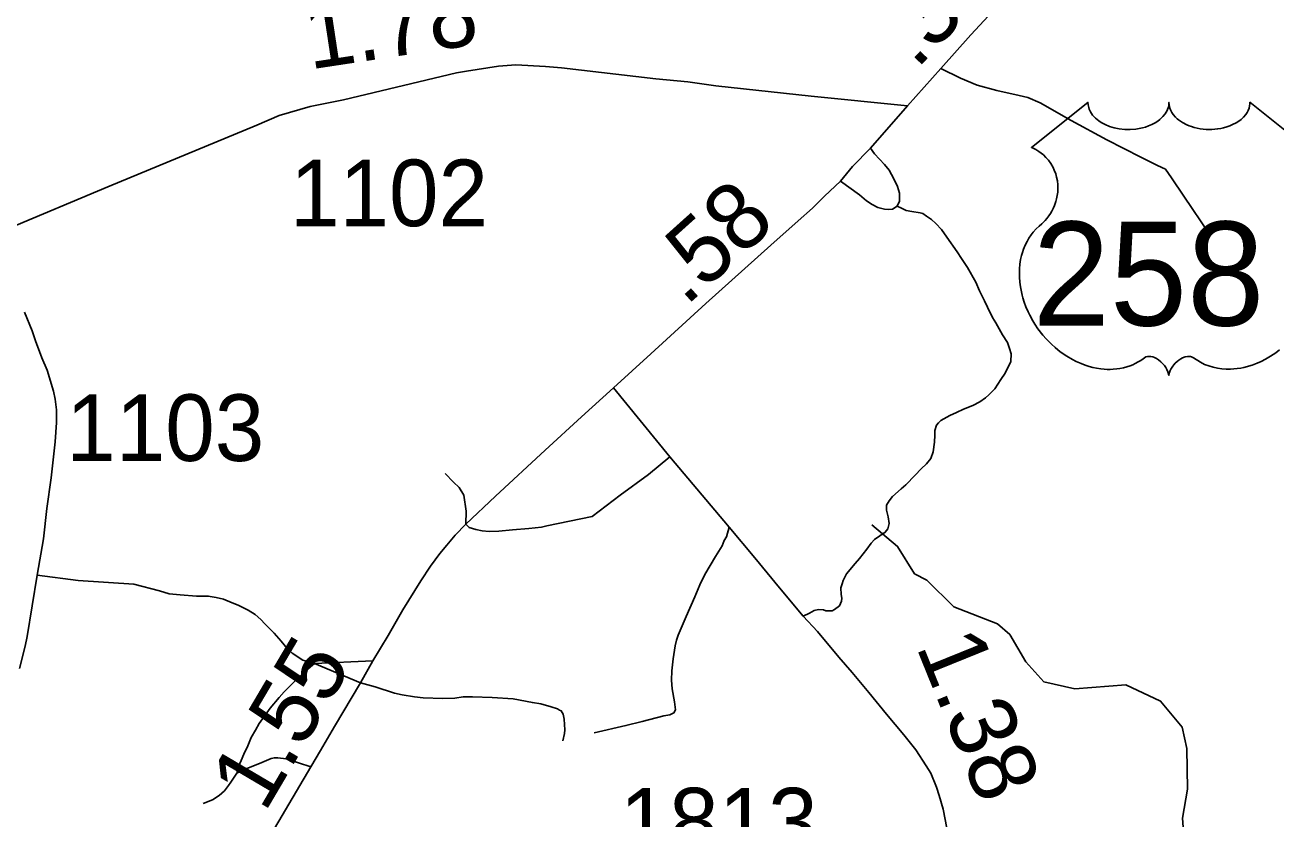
# Model space of a CAD drawing. Extents: x 2290615 to 2522933, y 819489 to 1012715.
# Drawn here: x 2451720 to 2461116, y 854528 to 860488 of the extents above; entities that cross this region are included whole.
import ezdxf

# ---------------------------------------------------------------- set-up
doc = ezdxf.new("R2010")
doc.units = 0
for name, color, linetype in [('Exist Hydrographic Misc Water Feature', 7, 'Continuous'), ('Exist Road Non-System Type 51', 7, 'Continuous'), ('Exist Road Primary US Attributed', 7, 'Continuous'), ('Exist Road Primary US Mileage Hundredths English Label', 7, 'Continuous'), ('Exist Road Primary US Shield CELL', 7, 'Continuous'), ('Exist Road Primary US Shield Number Label', 7, 'Continuous'), ('Exist Road Secondary Mileage Hundredths English Label', 7, 'Continuous'), ('Exist Road Secondary Type 51 Attributed', 7, 'Continuous'), ('Exist Road Secondary Type 51 Number Label', 7, 'Continuous')]:
    doc.layers.add(name, color=color, linetype=linetype)

msp = doc.modelspace()

# ---------------------------------------------------------------- linework, layer by layer
at = {"layer": 'Exist Hydrographic Misc Water Feature'}
msp.add_lwpolyline([(2461337.1, 851964.6), (2461101.1, 852102.7), (2460831.1, 852341.2), (2460516.1, 852794.4), (2460369.1, 853100.4), (2460355.2, 853457.6), (2460466.1, 853816.7), (2460413.2, 854533.5), (2460451.1, 854751.7), (2460447, 855056.9), (2460411.1, 855216.3), (2460249.1, 855413.2), (2459989.1, 855533.9), (2459606.1, 855505.1), (2459372.1, 855557.9), (2459236, 855706.7), (2459116, 855911.8), (2459023.1, 855993.5), (2458696.1, 856121.3), (2458493.1, 856319.8), (2458401, 856368.6), (2458273.1, 856573.4), (2458079.1, 856736.2)], dxfattribs=at)
at = {"layer": 'Exist Road Non-System Type 51'}
msp.add_line((2453893.5, 855694.1), (2454331.7, 855714.1), dxfattribs=at)
msp.add_line((2453893.5, 855694.1), (2454331.7, 855714.1), dxfattribs=at)
for points in [[(2458599.5, 860162.5), (2458746.6, 860089.1), (2458871.6, 860037), (2459020.1, 859997.4), (2459186.7, 859960.2), (2459251, 859943.2), (2459345.7, 859904.8), (2459577.9, 859770.6), (2459846.1, 859627.1), (2460100.2, 859497.1), (2460225.3, 859433.2), (2460285.6, 859406.3), (2460330.7, 859341.1), (2460424.9, 859204.6), (2460617.5, 858917.7)], [(2458599.5, 860162.5), (2458746.6, 860089.1), (2458871.6, 860037), (2459020.1, 859997.4), (2459186.7, 859960.2), (2459251, 859943.2), (2459345.7, 859904.8), (2459577.9, 859770.6), (2459846.1, 859627.1), (2460100.2, 859497.1), (2460225.3, 859433.2), (2460285.6, 859406.3), (2460330.7, 859341.1), (2460424.9, 859204.6), (2460617.5, 858917.7)], [(2458270.1, 859127.2), (2458287.6, 859164.8), (2458288.7, 859226.2), (2458273.6, 859275.9), (2458246.5, 859334.7), (2458210.4, 859398), (2458174.2, 859441.7), (2458099.2, 859521.3), (2458071.1, 859562.9)], [(2458270.1, 859127.2), (2458287.6, 859164.8), (2458288.7, 859226.2), (2458273.6, 859275.9), (2458246.5, 859334.7), (2458210.4, 859398), (2458174.2, 859441.7), (2458099.2, 859521.3), (2458071.1, 859562.9)], [(2457844.5, 859316.6), (2457987.5, 859212.6), (2458039.5, 859169.5), (2458082.1, 859141), (2458126.2, 859119.2), (2458174.7, 859106.7), (2458206.7, 859103), (2458236.6, 859105.9), (2458270.1, 859127.2)], [(2457844.5, 859316.6), (2457987.5, 859212.6), (2458039.5, 859169.5), (2458082.1, 859141), (2458126.2, 859119.2), (2458174.7, 859106.7), (2458206.7, 859103), (2458236.6, 859105.9), (2458270.1, 859127.2)], [(2457563.6, 856049.3), (2457611.8, 856072.1), (2457647.4, 856092.7), (2457679.1, 856099.4), (2457717.2, 856098.2), (2457735.3, 856090.5), (2457781.4, 856089.2), (2457799.2, 856099.5), (2457836.6, 856128.3), (2457852, 856162.5), (2457853.7, 856186.6), (2457849.2, 856212.4), (2457848.2, 856262.4), (2457857.7, 856292.6), (2457865.3, 856318.8), (2457890.3, 856367.2), (2457954.9, 856446.5), (2457988.2, 856483.1), (2458043, 856554.2), (2458074.2, 856598.7), (2458101.5, 856625.2), (2458141.2, 856653.8), (2458180.5, 856680.7), (2458200, 856707.1), (2458209.4, 856747.1), (2458202.4, 856795), (2458189.5, 856846.7), (2458190.9, 856882.8), (2458210.3, 856917.2), (2458235.8, 856947.7), (2458300.7, 857006.8), (2458336, 857037.4), (2458406.8, 857108.8), (2458451.9, 857155.6), (2458491.3, 857194.5), (2458524.5, 857235), (2458541.5, 857283.4), (2458550.4, 857355.4), (2458553.4, 857409.5), (2458552.8, 857443.5), (2458566, 857483.7), (2458581.6, 857502.1), (2458599.4, 857518.3), (2458666.7, 857555.6), (2458716.1, 857580.5), (2458769.8, 857603.5), (2458839.3, 857632.7), (2458890.6, 857659.2), (2458934.2, 857688.4), (2458959.9, 857713.1), (2459002.9, 857755.9), (2459049.7, 857826.6), (2459080.9, 857875.1), (2459123.2, 857961.9), (2459126.2, 858020.1), (2459115.4, 858059.9), (2459098.6, 858103.6), (2459061.6, 858162.9), (2459012.1, 858252), (2458987.2, 858293.6), (2458947.8, 858370.8), (2458927.1, 858416.4), (2458889.6, 858491.7), (2458860.6, 858557.2), (2458798.6, 858668.1), (2458753.2, 858735.3), (2458722.3, 858786.7), (2458642.4, 858895.3), (2458603.5, 858952.5), (2458561, 858998.6), (2458527.8, 859027.5), (2458491.9, 859054), (2458462.9, 859072.5), (2458443.1, 859077.5), (2458380.2, 859088.5), (2458338.9, 859095.6), (2458302.5, 859113), (2458270.1, 859127.2)], [(2454874.5, 857122.1), (2454937.6, 857057), (2454980.3, 857015.7), (2455015.2, 856958.3), (2455033.4, 856838.4), (2455029.5, 856741.9), (2455054.6, 856716.8), (2455104.8, 856701.1), (2455153.4, 856691.7), (2455205.1, 856687), (2455277.3, 856688.5), (2455380.8, 856697.9), (2455504.7, 856708.9), (2455598.8, 856718.3), (2455638, 856727.8), (2455979.8, 856798.1), (2456189.1, 856959.4), (2456402.8, 857113), (2456563.8, 857247.1)], [(2457008, 856718.3), (2456987.4, 856644.8), (2456971.7, 856617.1), (2456956, 856579.5), (2456906.2, 856497.2), (2456826.6, 856363.8), (2456788, 856285), (2456751.6, 856196.3), (2456686.2, 856047.1), (2456624.9, 855908.1), (2456612.4, 855869.4), (2456602.3, 855827.5), (2456588.1, 855729.3), (2456577.6, 855639.2), (2456575, 855569.7), (2456580.1, 855505.2), (2456597.9, 855407.5), (2456604.9, 855347.5), (2456593.5, 855323.5), (2456563.8, 855309.6), (2456518, 855301), (2456354.6, 855259.1), (2456233.1, 855228.7), (2455994, 855174.5)], [(2457008, 856718.3), (2456987.4, 856644.8), (2456971.7, 856617.1), (2456956, 856579.5), (2456906.2, 856497.2), (2456826.6, 856363.8), (2456788, 856285), (2456751.6, 856196.3), (2456686.2, 856047.1), (2456624.9, 855908.1), (2456612.4, 855869.4), (2456602.3, 855827.5), (2456588.1, 855729.3), (2456577.6, 855639.2), (2456575, 855569.7), (2456580.1, 855505.2), (2456597.9, 855407.5), (2456604.9, 855347.5), (2456593.5, 855323.5), (2456563.8, 855309.6), (2456518, 855301), (2456354.6, 855259.1), (2456233.1, 855228.7), (2455994, 855174.5)], [(2451811.7, 856357.4), (2452119, 856318.2), (2452537.7, 856291.5), (2452730.7, 856241), (2452801.1, 856218.1), (2452885.2, 856211.5), (2453007.5, 856201.5), (2453095.3, 856200.9), (2453155.6, 856189.9), (2453209.8, 856176.9), (2453274.3, 856150), (2453320.5, 856132.6), (2453395.2, 856095.9), (2453449, 856062.8), (2453490.4, 856024.5), (2453520.9, 855993.9), (2453592, 855923.2), (2453642.7, 855862.2), (2453687.8, 855806.6), (2453726.5, 855771.4), (2453807.2, 855720.6), (2453893.5, 855694.1)], [(2453893.5, 855694.1), (2453830.4, 855641.1), (2453771.4, 855586.1), (2453665, 855482.7), (2453627.7, 855439.7), (2453560.4, 855358.9), (2453478.8, 855245.3), (2453450.2, 855194.5), (2453418.5, 855138.4), (2453392.1, 855077.9), (2453362.6, 855013.4), (2453342.4, 854967.4), (2453324.3, 854921), (2453310.9, 854872.6)], [(2453893.5, 855694.1), (2454239.2, 855550.9), (2454350.3, 855520.3), (2454495, 855470.9), (2454551.3, 855459.8), (2454645.5, 855445.7), (2454709.7, 855436.9), (2454857.8, 855431.5), (2454947.7, 855435.2), (2455009.4, 855444.3), (2455081.4, 855445.6), (2455227.5, 855440.4), (2455385.6, 855429.2), (2455530.2, 855401.9), (2455594.3, 855391.1), (2455672.6, 855370.5), (2455719.1, 855355.4), (2455735.1, 855345.6), (2455747.3, 855339.9), (2455761.8, 855314.1), (2455770.3, 855276.2), (2455773.8, 855196.3), (2455772.3, 855168.3), (2455759.3, 855114.1)], [(2453310.9, 854872.6), (2453386.4, 854905.9), (2453480.7, 854944.2), (2453567.2, 854980.8), (2453593, 854987.2), (2453619, 854987.7), (2453681.2, 854978.6), (2453865.9, 854918.5)], [(2453058.6, 854644.6), (2453128.2, 854671.7), (2453177.6, 854704.5), (2453217.1, 854739.1), (2453248.4, 854779.6), (2453264.6, 854803.9), (2453310.9, 854872.6)]]:
    msp.add_lwpolyline(points, dxfattribs=at)
at = {"layer": 'Exist Road Primary US Attributed'}
for points in [[(2458348, 859880.5), (2458599.5, 860162.5), (2458823.2, 860413.5), (2458957.2, 860556.6), (2459097.3, 860691.4), (2459188.2, 860766.8), (2459283.1, 860841.3), (2459374.1, 860913.5), (2459499.5, 861012.3)], [(2456139.8, 857763.4), (2456420.5, 858019.2), (2456833.7, 858396.6), (2457322.8, 858835.8), (2457527.9, 859019.1), (2457634.3, 859112.9), (2457724.8, 859204.4), (2457844.5, 859316.6), (2457935.3, 859425.8), (2458071.1, 859562.9), (2458348, 859880.5)], [(2452914.2, 853304.3), (2453865.9, 854918.5), (2453938.1, 855040.9), (2454043.1, 855221.4), (2454239.2, 855550.9), (2454331.7, 855714.1), (2454447.7, 855905.5), (2454557.5, 856098.5), (2454692.4, 856316.6), (2454764.5, 856424.9), (2454836.6, 856520.6), (2454886.8, 856583.4), (2454950, 856659.2), (2455029.5, 856741.9), (2455253.2, 856952.2), (2455625.4, 857295.8), (2455899.1, 857547.6), (2456139.8, 857763.4)]]:
    msp.add_lwpolyline(points, dxfattribs=at)
at = {"layer": 'Exist Road Primary US Shield CELL'}
msp.add_lwpolyline([(2461143.3, 858048.7), (2461114.6, 858027.1), (2461075.5, 858001), (2461036.8, 857978.6), (2461003.9, 857961.8), (2460974.8, 857949.3), (2460937.1, 857934.9), (2460874.4, 857917.6), (2460851.5, 857912.8), (2460824.4, 857908.8), (2460799.1, 857906.3), (2460774.5, 857904.8), (2460741.3, 857904.8), (2460708.4, 857907.3), (2460677.3, 857911.8), (2460644.9, 857918.6), (2460611, 857928.7), (2460580.2, 857940.7), (2460549.1, 857956), (2460496.5, 857989.2), (2460481.3, 857997.2), (2460472.8, 857999.5), (2460452.5, 858000.5), (2460433.4, 857996.5), (2460413.8, 857988.7), (2460402, 857982.4), (2460386.3, 857972.1), (2460374.2, 857962.6), (2460359.7, 857948.8), (2460349.6, 857937.2), (2460342, 857928.2), (2460327.2, 857904.8), (2460321.9, 857893.7), (2460316.4, 857879.4), (2460311.5, 857858.3), (2460304.8, 857884.9), (2460297, 857902.5), (2460288, 857917.6), (2460278.6, 857930.9), (2460263.8, 857948), (2460250.5, 857960.8), (2460234.4, 857973.9), (2460217.3, 857984.2), (2460203.6, 857991.2), (2460191.1, 857996), (2460175.8, 857999.7), (2460163.2, 858000.7), (2460152.9, 858000.5), (2460138.8, 857997.3), (2460119.5, 857983.4), (2460101.3, 857970.9), (2460081.5, 857958.5), (2460057.9, 857946), (2460040.6, 857937.9), (2460020, 857929.9), (2459995.9, 857921.9), (2459969.8, 857915.1), (2459942.9, 857909.8), (2459919.3, 857906), (2459894, 857903.8), (2459871.1, 857903), (2459847.3, 857903.3), (2459824.9, 857905), (2459799.1, 857907.3), (2459766.9, 857912.1), (2459740.3, 857918.1), (2459712.2, 857925.6), (2459683.3, 857934.7), (2459652.4, 857946.5), (2459613.8, 857963.3), (2459586.9, 857977.1), (2459544.5, 858001.5), (2459494.8, 858035.9), (2459457.2, 858066.3), (2459429.7, 858091.2), (2459389.3, 858132.4), (2459365.6, 858159.3), (2459328.3, 858207.5), (2459304.5, 858242.4), (2459289, 858268), (2459266.4, 858309.2), (2459254, 858335.1), (2459237.9, 858372.8), (2459225.3, 858407.2), (2459214.7, 858439.8), (2459209.1, 858460.7), (2459201, 858497.1), (2459196.1, 858523), (2459191.4, 858558.4), (2459188.7, 858595.8), (2459188.2, 858630.2), (2459189.1, 858658.9), (2459192.4, 858692.3), (2459198, 858727.7), (2459204.8, 858758.1), (2459211, 858780), (2459220, 858806.6), (2459231.9, 858836), (2459246, 858864.1), (2459259.4, 858887.5), (2459276.2, 858912.6), (2459292.8, 858933.9), (2459314.5, 858957.5), (2459337.1, 858979.2), (2459357.8, 858996), (2459382.4, 859020.1), (2459395.2, 859034.7), (2459410.7, 859055), (2459423, 859073.9), (2459432.8, 859090.7), (2459445.7, 859115.5), (2459453.5, 859134.1), (2459463.3, 859162.8), (2459468.2, 859182.9), (2459473.2, 859208.7), (2459476.5, 859233.1), (2459477.7, 859263.5), (2459477, 859288.6), (2459473.7, 859318), (2459468.2, 859346.2), (2459461.5, 859370.8), (2459451, 859398.9), (2459441.3, 859419.5), (2459425, 859447.4), (2459406.9, 859473.3), (2459388.2, 859494.4), (2459369.4, 859513.2), (2459351.3, 859527.3), (2459334.1, 859539.6), (2459312.5, 859552.6), (2459291.7, 859562.9), (2459278.6, 859568.2), (2459703.7, 859906.9), (2459704.8, 859889.2), (2459709, 859868.4), (2459712.3, 859857.6), (2459722.1, 859837), (2459738.2, 859812.6), (2459760.6, 859788.8), (2459786, 859767.9), (2459803.1, 859756.9), (2459832.1, 859741.3), (2459864.9, 859727.5), (2459901.6, 859716.9), (2459939, 859709.4), (2459979.9, 859704.9), (2460020.4, 859704.1), (2460064, 859707.4), (2460112.3, 859716.7), (2460134.6, 859722.5), (2460159.5, 859731), (2460182.6, 859740.5), (2460207.9, 859754.1), (2460228.2, 859767.2), (2460244.2, 859778.7), (2460266.8, 859800.3), (2460284.7, 859822.7), (2460292.3, 859835.2), (2460298.8, 859847.3), (2460307.7, 859872.9), (2460310.2, 859884.2), (2460312, 859907.7), (2460313.5, 859888), (2460315.5, 859875.7), (2460318.8, 859863.6), (2460323.8, 859850.8), (2460332.8, 859832.7), (2460342.9, 859817.7), (2460361.8, 859795.3), (2460373.6, 859784.3), (2460384.4, 859775.5), (2460413.3, 859755.6), (2460447, 859738.5), (2460463.6, 859731.2), (2460480.7, 859725.2), (2460502.3, 859718.7), (2460524.6, 859713.4), (2460546.7, 859709.6), (2460569.3, 859706.4), (2460592.4, 859704.6), (2460611.3, 859704.1), (2460634.3, 859704.4), (2460655.7, 859705.6), (2460677.5, 859708.1), (2460701.6, 859712.2), (2460721, 859716.4), (2460746.6, 859723.2), (2460769.7, 859731.5), (2460790, 859740.3), (2460816.4, 859754.1), (2460837.7, 859767.4), (2460853.3, 859780), (2460871.9, 859797.1), (2460889.4, 859817.4), (2460899.7, 859832.2), (2460907, 859847.6), (2460913.8, 859863.6), (2460917.9, 859880.7), (2460919.9, 859895.5), (2460920.4, 859908.2), (2461345.5, 859569.5)], dxfattribs=at)
at = {"layer": 'Exist Road Secondary Type 51 Attributed'}
for points in [[(2451578.3, 858954.2), (2452341.7, 859273.7), (2453459.7, 859735.5), (2452341.7, 859273.7), (2453459.7, 859735.5), (2453629.1, 859810.1), (2453862.5, 859876.3), (2454111.7, 859926.8), (2454961.7, 860129.5), (2455035.5, 860141.5), (2455277.2, 860178.2), (2455405.9, 860188.2), (2455629.2, 860178), (2455749.4, 860166.1), (2456458.8, 860083.5), (2456458.8, 860083.5), (2456699, 860061.5), (2456909.5, 860032.9), (2457624.8, 859954.6), (2458348, 859880.5)], [(2451677.6, 855658.4), (2451720.7, 855825.5), (2451735.6, 855898.5), (2451811.7, 856357.4), (2451857.9, 856629.7), (2451882.7, 856859), (2451917.2, 857089.6), (2451946.7, 857360.2), (2451955.9, 857504.5), (2451955.9, 857600.2), (2451945.7, 857679.5), (2451934, 857738.3), (2451886.9, 857896.8), (2451846.2, 857990.9), (2451797.6, 858116.5), (2451772.5, 858191.8), (2451716, 858333)], [(2456139.8, 857763.4), (2456563.8, 857247.1), (2457008, 856718.3), (2457200.8, 856489.2), (2457387.5, 856261.7), (2457563.6, 856049.3), (2457672.6, 855934.6), (2457831.8, 855742.3), (2457932.9, 855627), (2458056.8, 855476.4), (2458190.1, 855314.7), (2458320.3, 855159.4), (2458411.2, 855046.4), (2458488.7, 854926.5), (2458523.3, 854870.9), (2458565.2, 854767.5), (2458585.6, 854702.9), (2458616.2, 854600.5), (2458644.8, 854459)]]:
    msp.add_lwpolyline(points, dxfattribs=at)

# ---------------------------------------------------------------- texts
at = {"layer": 'Exist Road Primary US Mileage Hundredths English Label'}
for s, rotation, p in [('.31', 46.88587, (2458414.7, 860148)), ('.58', 41.92313, (2456681, 858370.8)), ('1.55', 59.48634, (2453518.8, 854567))]:
    msp.add_text(s, height=500, rotation=rotation, dxfattribs=at).set_placement(p)
at = {"layer": 'Exist Road Primary US Shield Number Label'}
msp.add_text('258', height=780, dxfattribs=at).set_placement((2459288.1, 858231.9))
at = {"layer": 'Exist Road Secondary Mileage Hundredths English Label'}
for s, rotation, p in [('1.78', 8.62686, (2453858.1, 860153.9)), ('1.38', 292.03902, (2458409.7, 855824.6))]:
    msp.add_text(s, height=500, rotation=rotation, dxfattribs=at).set_placement(p)
at = {"layer": 'Exist Road Secondary Type 51 Number Label'}
for s, p in [('1102', (2453710, 858977.8)), ('1103', (2452029.2, 857215.3)), ('1813', (2456185.9, 854261.2))]:
    msp.add_text(s, height=500, rotation=360, dxfattribs=at).set_placement(p)

doc.saveas('drawing.dxf')
